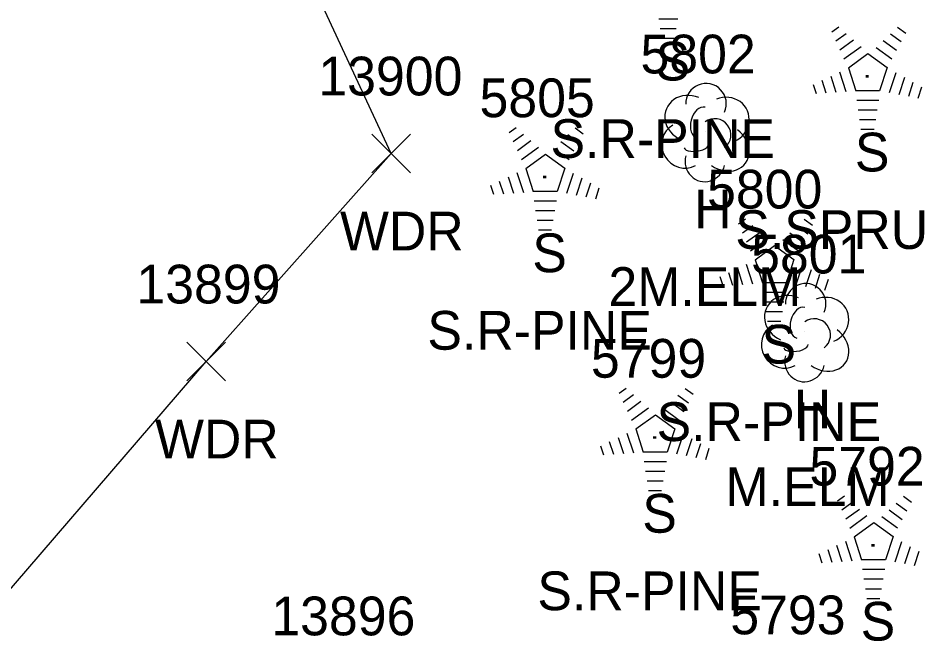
# Model space of a CAD drawing. Extents: x 1439173 to 1457902, y 641926 to 659889.
# Drawn here: x 1446588.01 to 1446634.72, y 652369.22 to 652401.46 of the extents above; entities that cross this region are included whole.
import ezdxf

# ---------------------------------------------------------------- set-up
doc = ezdxf.new("R2010")
doc.units = 0
for name, color, linetype in [('L_A', 7, 'Continuous'), ('L_C', 7, 'Continuous'), ('L_I', 7, 'Continuous'), ('L_TIC', 7, 'Continuous'), ('LAWA', 7, 'Continuous'), ('LTC', 7, 'Continuous'), ('LTD', 7, 'Continuous')]:
    doc.layers.add(name, color=color, linetype=linetype)

msp = doc.modelspace()

# ---------------------------------------------------------------- linework, layer by layer
at = {"layer": 'L_TIC'}
for points in [[(1446606.264, 652393.473), (1446608.264, 652395.473)], [(1446608.264, 652393.473), (1446606.264, 652395.473)], [(1446596.715, 652382.737), (1446598.715, 652384.737)], [(1446598.715, 652382.737), (1446596.715, 652384.737)]]:
    msp.add_lwpolyline(points, dxfattribs=at)
at = {"layer": 'LAWA'}
msp.add_lwpolyline([(1446664.293, 652162.854), (1446652.061, 652192.993), (1446638.212, 652235.065), (1446636.452, 652267.729), (1446618.052, 652298.923), (1446596.784, 652325.259), (1446593.673, 652356.676), (1446584.253, 652368.127), (1446597.715, 652383.737), (1446607.264, 652394.473), (1446600.773, 652408.454), (1446577.862, 652411.997), (1446562.872, 652412.693), (1446566.143, 652436.362), (1446571.35, 652458.659), (1446576.561, 652483.933), (1446594.81, 652506.274), (1446593.829, 652537.149), (1446600.725, 652539.793), (1446606.374, 652540.974)], dxfattribs=at)
at = {"layer": 'LTC'}
for p, q in [((1446622.07, 652401.407), (1446621.082, 652401.407)), ((1446621.986, 652400.907), (1446621.155, 652400.907)), ((1446630.016, 652400.758), (1446630.37, 652401.015)), ((1446630.225, 652400.293), (1446630.754, 652400.677)), ((1446633.043, 652400.65), (1446633.592, 652400.251)), ((1446633.414, 652400.998), (1446633.833, 652400.694)), ((1446621.903, 652400.407), (1446621.228, 652400.407)), ((1446630.435, 652399.827), (1446631.139, 652400.338)), ((1446632.672, 652400.302), (1446633.351, 652399.808)), ((1446630.644, 652399.361), (1446631.523, 652399.999)), ((1446630.869, 652398.906), (1446631.881, 652399.64)), ((1446631.881, 652399.64), (1446632.878, 652398.915)), ((1446632.301, 652399.953), (1446633.11, 652399.365)), ((1446630.869, 652398.906), (1446631.256, 652397.713)), ((1446632.878, 652398.915), (1446632.486, 652397.713)), ((1446629.504, 652398.254), (1446629.715, 652397.602)), ((1446629.959, 652398.47), (1446630.23, 652397.635)), ((1446630.414, 652398.687), (1446630.745, 652397.668)), ((1446633.315, 652398.645), (1446632.977, 652397.605)), ((1446633.76, 652398.394), (1446633.472, 652397.51)), ((1446629.048, 652398.037), (1446629.2, 652397.569)), ((1446634.204, 652398.144), (1446633.967, 652397.415)), ((1446634.649, 652397.894), (1446634.462, 652397.32)), ((1446632.486, 652397.713), (1446631.256, 652397.713)), ((1446632.448, 652397.213), (1446631.304, 652397.213)), ((1446632.364, 652396.713), (1446631.376, 652396.713)), ((1446632.281, 652396.213), (1446631.449, 652396.213)), ((1446613.364, 652395.559), (1446613.719, 652395.816)), ((1446613.574, 652395.093), (1446614.103, 652395.477)), ((1446616.391, 652395.451), (1446616.941, 652395.051)), ((1446616.763, 652395.799), (1446617.182, 652395.494)), ((1446632.197, 652395.713), (1446631.522, 652395.713)), ((1446613.783, 652394.627), (1446614.487, 652395.139)), ((1446616.02, 652395.102), (1446616.7, 652394.609)), ((1446613.993, 652394.161), (1446614.871, 652394.799)), ((1446615.649, 652394.754), (1446616.459, 652394.165)), ((1446614.218, 652393.706), (1446615.229, 652394.441)), ((1446615.229, 652394.441), (1446616.226, 652393.716)), ((1446614.218, 652393.706), (1446614.605, 652392.513)), ((1446616.226, 652393.716), (1446615.835, 652392.513)), ((1446613.308, 652393.271), (1446613.579, 652392.436)), ((1446613.763, 652393.487), (1446614.094, 652392.468)), ((1446616.664, 652393.445), (1446616.326, 652392.406)), ((1446617.108, 652393.195), (1446616.821, 652392.31)), ((1446612.397, 652392.838), (1446612.549, 652392.37)), ((1446612.852, 652393.054), (1446613.064, 652392.403)), ((1446617.553, 652392.945), (1446617.316, 652392.215)), ((1446617.997, 652392.694), (1446617.81, 652392.12)), ((1446615.835, 652392.513), (1446614.605, 652392.513)), ((1446615.797, 652392.013), (1446614.652, 652392.013)), ((1446615.713, 652391.513), (1446614.725, 652391.513)), ((1446615.629, 652391.013), (1446614.798, 652391.013)), ((1446625.198, 652390.844), (1446625.552, 652391.101)), ((1446625.407, 652390.378), (1446625.936, 652390.763)), ((1446628.596, 652391.084), (1446629.015, 652390.78)), ((1446615.545, 652390.513), (1446614.87, 652390.513)), ((1446625.617, 652389.913), (1446626.321, 652390.424)), ((1446627.854, 652390.388), (1446628.533, 652389.894)), ((1446628.225, 652390.736), (1446628.774, 652390.337)), ((1446625.826, 652389.447), (1446626.705, 652390.085)), ((1446627.483, 652390.039), (1446628.292, 652389.451)), ((1446626.051, 652388.992), (1446627.063, 652389.726)), ((1446627.063, 652389.726), (1446628.06, 652389.001)), ((1446626.051, 652388.992), (1446626.438, 652387.798)), ((1446628.06, 652389.001), (1446627.669, 652387.798)), ((1446625.141, 652388.556), (1446625.412, 652387.721)), ((1446625.596, 652388.773), (1446625.927, 652387.753)), ((1446628.497, 652388.731), (1446628.159, 652387.691)), ((1446628.942, 652388.48), (1446628.654, 652387.596)), ((1446624.23, 652388.123), (1446624.382, 652387.655)), ((1446624.686, 652388.34), (1446624.897, 652387.688)), ((1446629.386, 652388.23), (1446629.149, 652387.501)), ((1446629.831, 652387.98), (1446629.644, 652387.406)), ((1446627.669, 652387.798), (1446626.438, 652387.798)), ((1446627.63, 652387.298), (1446626.486, 652387.298)), ((1446627.546, 652386.798), (1446626.558, 652386.798)), ((1446627.463, 652386.298), (1446626.631, 652386.298)), ((1446627.379, 652385.798), (1446626.704, 652385.798)), ((1446619.043, 652382.113), (1446619.397, 652382.37)), ((1446622.441, 652382.353), (1446622.86, 652382.049)), ((1446619.252, 652381.647), (1446619.781, 652382.031)), ((1446622.07, 652382.005), (1446622.619, 652381.606)), ((1446619.462, 652381.181), (1446620.165, 652381.693)), ((1446621.699, 652381.656), (1446622.378, 652381.163)), ((1446619.671, 652380.716), (1446620.55, 652381.354)), ((1446619.896, 652380.261), (1446620.908, 652380.995)), ((1446620.908, 652380.995), (1446621.905, 652380.27)), ((1446621.328, 652381.308), (1446622.137, 652380.719)), ((1446619.441, 652380.041), (1446619.772, 652379.022)), ((1446619.896, 652380.261), (1446620.283, 652379.067)), ((1446621.905, 652380.27), (1446621.513, 652379.067)), ((1446618.53, 652379.609), (1446618.742, 652378.957)), ((1446618.986, 652379.825), (1446619.257, 652378.99)), ((1446622.342, 652379.999), (1446622.004, 652378.96)), ((1446622.787, 652379.749), (1446622.499, 652378.864)), ((1446618.075, 652379.392), (1446618.227, 652378.924)), ((1446623.231, 652379.499), (1446622.994, 652378.769)), ((1446623.675, 652379.249), (1446623.489, 652378.674)), ((1446621.513, 652379.067), (1446620.283, 652379.067)), ((1446621.475, 652378.567), (1446620.33, 652378.567)), ((1446621.391, 652378.067), (1446620.403, 652378.067)), ((1446621.308, 652377.567), (1446620.476, 652377.567)), ((1446621.224, 652377.067), (1446620.549, 652377.067)), ((1446630.315, 652376.544), (1446630.67, 652376.802)), ((1446633.714, 652376.785), (1446634.133, 652376.48)), ((1446630.525, 652376.079), (1446631.054, 652376.463)), ((1446633.342, 652376.437), (1446633.892, 652376.037)), ((1446630.734, 652375.613), (1446631.438, 652376.124)), ((1446632.971, 652376.088), (1446633.651, 652375.594)), ((1446630.944, 652375.147), (1446631.822, 652375.785)), ((1446631.169, 652374.692), (1446632.18, 652375.427)), ((1446632.18, 652375.427), (1446633.177, 652374.702)), ((1446632.6, 652375.74), (1446633.41, 652375.151)), ((1446630.714, 652374.473), (1446631.045, 652373.454)), ((1446631.169, 652374.692), (1446631.556, 652373.499)), ((1446633.177, 652374.702), (1446632.786, 652373.499)), ((1446633.615, 652374.431), (1446633.277, 652373.392)), ((1446629.803, 652374.04), (1446630.015, 652373.389)), ((1446630.259, 652374.257), (1446630.53, 652373.422)), ((1446634.059, 652374.181), (1446633.772, 652373.296)), ((1446629.348, 652373.824), (1446629.5, 652373.356)), ((1446632.786, 652373.499), (1446631.556, 652373.499)), ((1446634.504, 652373.931), (1446634.267, 652373.201)), ((1446632.748, 652372.999), (1446631.603, 652372.999)), ((1446632.664, 652372.499), (1446631.676, 652372.499)), ((1446632.58, 652371.999), (1446631.749, 652371.999)), ((1446632.496, 652371.499), (1446631.821, 652371.499))]:
    msp.add_line(p, q, dxfattribs=at)
at = {"layer": 'LTD'}
for p, q in [((1446623.477, 652395.609), (1446623.477, 652395.609)), ((1446623.477, 652395.609), (1446623.477, 652395.609)), ((1446628.621, 652385.283), (1446628.621, 652385.283)), ((1446628.621, 652385.283), (1446628.621, 652385.283))]:
    msp.add_line(p, q, dxfattribs=at)
for centre in [(1446623.524, 652397.043), (1446628.668, 652386.717)]:
    msp.add_arc(centre, 1.047, 335.5272, 180.9563, dxfattribs=at)
for centre, major_axis, ratio, start_param, end_param in [((1446622.685, 652396.275), (1.21, -0.512), 0.895232, 1.570796, 4.712389), ((1446624.519, 652396.192), (-1.141, -0.483), 0.949671, 1.570796, 4.712389), ((1446623.269, 652396.067), (-0.208, -0.792), 0.645439, 3.141593, 6.283185), ((1446623.977, 652395.442), (-0.5, 0.667), 0.989748, 3.141593, 6.283185), ((1446622.394, 652394.9), (0.584, -1.042), 0.959034, 3.141593, 6.283185), ((1446624.477, 652394.776), (-1.09, 0.792), 0.841452, 1.570796, 4.712389), ((1446623.019, 652394.859), (-0.625, -0.083), 0.423636, 0, 3.141593), ((1446623.477, 652394.109), (0.265, 1.061), 0.942809, 1.570796, 4.712389), ((1446627.83, 652385.949), (1.21, -0.512), 0.895232, 1.570796, 4.712389), ((1446629.663, 652385.866), (-1.141, -0.483), 0.949671, 1.570796, 4.712389), ((1446628.413, 652385.741), (-0.208, -0.792), 0.645439, 3.141593, 6.283185), ((1446627.538, 652384.574), (0.584, -1.042), 0.959034, 3.141593, 6.283185), ((1446629.121, 652385.116), (-0.5, 0.667), 0.989748, 3.141593, 6.283185), ((1446629.621, 652384.45), (-1.09, 0.792), 0.841452, 1.570796, 4.712389), ((1446628.163, 652384.533), (-0.625, -0.083), 0.423636, 0, 3.141593), ((1446628.622, 652383.783), (0.265, 1.061), 0.942809, 1.570796, 4.712389)]:
    msp.add_ellipse(centre, major_axis=major_axis, ratio=ratio, start_param=start_param, end_param=end_param, dxfattribs=at)

# ---------------------------------------------------------------- texts
at = {"layer": 'L_A'}
for s, p in [('S', (1446620.912, 652398.245)), ('S', (1446631.206, 652393.55)), ('H', (1446622.91, 652390.609)), ('WDR', (1446604.627, 652389.473)), ('S', (1446614.555, 652388.35)), ('S', (1446626.388, 652383.636)), ('H', (1446628.054, 652380.283)), ('WDR', (1446595.078, 652378.737)), ('S', (1446620.233, 652374.905)), ('S', (1446631.506, 652369.336))]:
    msp.add_text(s, height=2, dxfattribs=at).set_placement(p)
at = {"layer": 'L_C'}
for s, p in [('S.R-PINE', (1446615.495, 652394.245)), ('S.SPRUCE', (1446625.033, 652389.55)), ('2M.ELM', (1446618.485, 652386.609)), ('S.R-PINE', (1446609.138, 652384.35)), ('S.R-PINE', (1446620.971, 652379.636)), ('M.ELM', (1446624.527, 652376.283)), ('S.R-PINE', (1446614.816, 652370.905))]:
    msp.add_text(s, height=2, dxfattribs=at).set_placement(p)
at = {"layer": 'L_I'}
for s, p in [('5802', (1446620.139, 652398.609)), ('13900', (1446603.508, 652397.473)), ('5805', (1446611.83, 652396.35)), ('5800', (1446623.577, 652391.636)), ('5801', (1446625.85, 652388.283)), ('13899', (1446594.117, 652386.737)), ('5799', (1446617.58, 652382.905)), ('5792', (1446628.86, 652377.336)), ('13896', (1446601.08, 652369.608)), ('13896', (1446601.08, 652369.608)), ('13896', (1446601.08, 652369.608)), ('5793', (1446624.777, 652369.661))]:
    msp.add_text(s, height=2, dxfattribs=at).set_placement(p)
at = {"layer": 'LTC'}
for p in [(1446631.763, 652398.654), (1446615.112, 652393.454), (1446626.945, 652388.74), (1446620.79, 652380.009), (1446632.063, 652374.44)]:
    msp.add_text('.', height=1.037, rotation=270, dxfattribs=at).set_placement(p)

doc.saveas('drawing.dxf')
